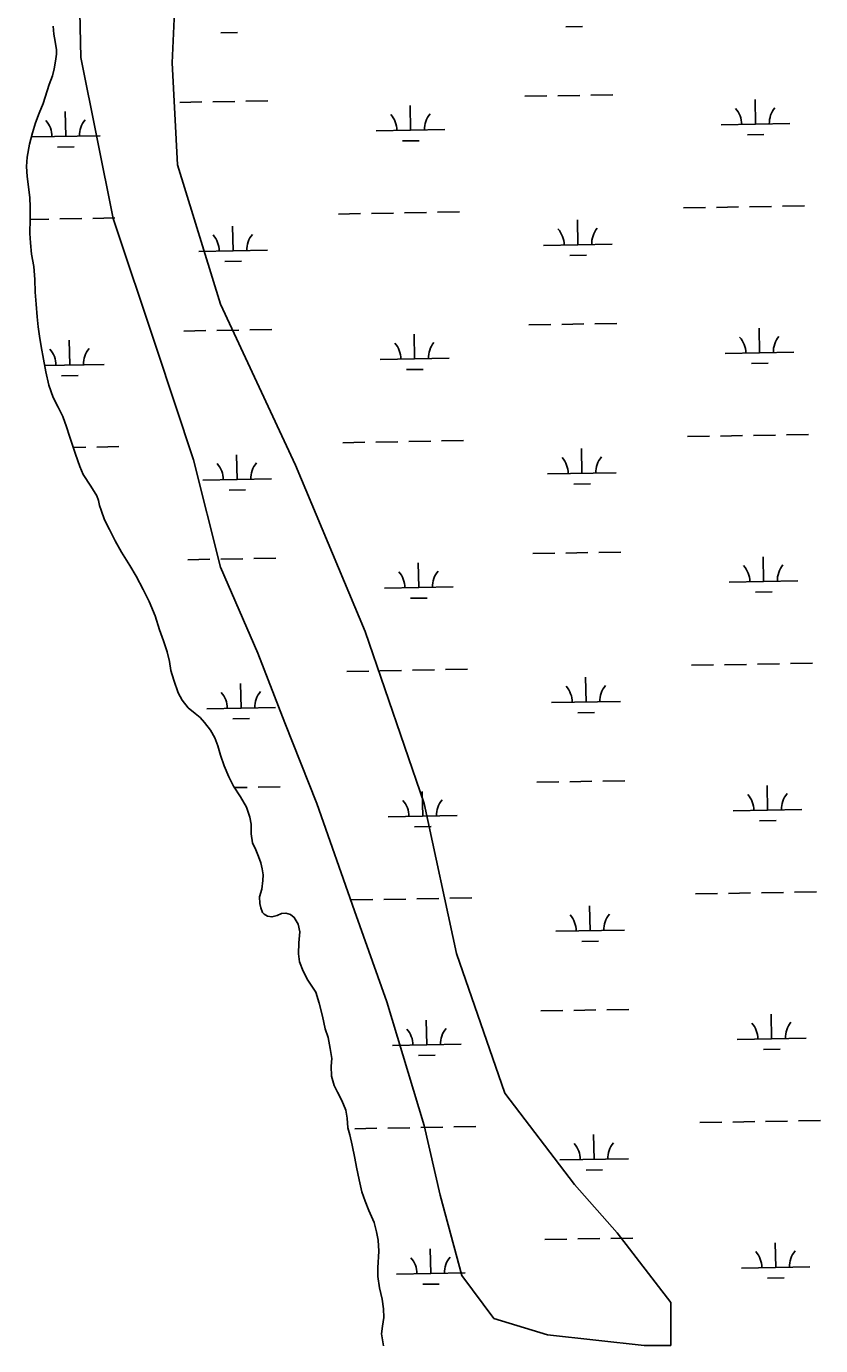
# Model space of a CAD drawing. Extents: x 3903937 to 3942190, y 260677 to 286651.
# Drawn here: x 3915289 to 3916445, y 274746 to 276665 of the extents above; entities that cross this region are included whole.
import ezdxf

# ---------------------------------------------------------------- set-up
doc = ezdxf.new("R2010")
doc.units = 0
for name, color, linetype in [('V-SITE-VEGE', 7, 'Continuous'), ('V-TOPO-SHOR', 7, 'Continuous'), ('V-WETL-SWMP', 7, 'Continuous')]:
    doc.layers.add(name, color=color, linetype=linetype)

msp = doc.modelspace()

# ---------------------------------------------------------------- linework, layer by layer
at = {"layer": 'V-SITE-VEGE'}
for p, q in [((3915368.9, 276620.2), (3915361.1, 276979.4)), ((3915509.4, 276776.4), (3915501.6, 276612.4)), ((3915415.7, 276386), (3915368.9, 276620.2)), ((3915501.6, 276612.4), (3915509.4, 276464.1)), ((3915509.4, 276464.1), (3915571.8, 276261.1)), ((3915478.2, 276198.7), (3915415.7, 276386)), ((3915571.8, 276261.1), (3915681, 276026.9)), ((3915532.8, 276034.7), (3915478.2, 276198.7)), ((3915571.8, 275878.6), (3915532.8, 276034.7)), ((3915681, 276026.9), (3915782.5, 275784.9)), ((3915626.4, 275753.7), (3915571.8, 275878.6)), ((3915782.5, 275784.9), (3915868.3, 275535.1)), ((3915665.4, 275652.2), (3915626.4, 275753.7)), ((3915712.2, 275535.1), (3915665.4, 275652.2)), ((3915766.9, 275378.9), (3915712.2, 275535.1)), ((3915868.3, 275535.1), (3915915.1, 275316.5)), ((3915813.7, 275246.2), (3915766.9, 275378.9)), ((3915915.1, 275316.5), (3915985.4, 275113.5)), ((3915868.3, 275066.7), (3915813.7, 275246.2)), ((3915985.4, 275113.5), (3916086.8, 274980.8)), ((3915891.7, 274965.2), (3915868.3, 275066.7)), ((3916086.8, 274980.8), (3916149.2, 274910.5)), ((3915922.9, 274848.1), (3915891.7, 274965.2)), ((3916149.2, 274910.5), (3916227.2, 274809)), ((3915969.7, 274785.6), (3915922.9, 274848.1)), ((3916227.2, 274809), (3916227.2, 274746.6)), ((3916047.8, 274762.2), (3915969.7, 274785.6)), ((3916188.2, 274746.6), (3916047.8, 274762.2)), ((3916227.2, 274746.6), (3916188.2, 274746.6))]:
    msp.add_line(p, q, dxfattribs=at)
at = {"layer": 'V-TOPO-SHOR'}
for points in [[(3915328.3, 276665.5), (3915329.6, 276653.9), (3915331.3, 276643.1), (3915333.5, 276631.1), (3915333.5, 276625.1), (3915332, 276614.7), (3915329.7, 276603.5), (3915327.4, 276593.5), (3915322.7, 276580.6), (3915313.8, 276552.9), (3915308.3, 276539.2), (3915302.9, 276525.2), (3915298.2, 276510.3), (3915294, 276494.2), (3915290.6, 276475), (3915289.5, 276461.4), (3915290.8, 276447), (3915294.3, 276416.6), (3915294.9, 276402.2), (3915295, 276385.4), (3915294.4, 276364.2), (3915295.4, 276350.6), (3915297.1, 276334.2), (3915300.1, 276315.8), (3915301.9, 276297), (3915302.5, 276278.6), (3915303.9, 276261), (3915305.2, 276242.6), (3915306.6, 276228.2), (3915308.7, 276214.6), (3915310.9, 276199.8), (3915314.2, 276181), (3915317.6, 276162.6), (3915322.2, 276143.5), (3915328.4, 276125.5), (3915335.7, 276111.6), (3915342.3, 276098), (3915348, 276082.9), (3915352.2, 276069.3), (3915355.9, 276057.7), (3915360.8, 276043), (3915367.4, 276025), (3915371.9, 276013.5), (3915383.3, 275996.7), (3915391.8, 275982.4), (3915394.3, 275975.6), (3915396, 275968.4), (3915398.5, 275961.7), (3915403, 275947.7), (3915410.3, 275933.4), (3915418.5, 275917), (3915427.9, 275900.3), (3915440.1, 275881.2), (3915449.4, 275865.7), (3915459.6, 275846.2), (3915468.2, 275828.7), (3915476.8, 275807.9)], [(3915476.8, 275807.9), (3915483.4, 275787.6), (3915488.8, 275771.6), (3915494.5, 275755.3), (3915497.9, 275741.3), (3915499.6, 275728.5), (3915503.8, 275714.5), (3915510.3, 275695.8), (3915516, 275685), (3915525, 275673.9), (3915535.1, 275666), (3915542.3, 275660), (3915548.8, 275652.5), (3915557.3, 275641.4), (3915563.8, 275630.6), (3915567.9, 275618.7), (3915572.1, 275605.1), (3915577.4, 275589.9), (3915584, 275573.6), (3915590.9, 275560), (3915601.1, 275544.5), (3915609.6, 275529.4), (3915614.6, 275515), (3915616.3, 275504.7), (3915616.4, 275490.6), (3915618.6, 275477.5), (3915623.1, 275467.5), (3915627.2, 275457.9), (3915630.4, 275448.8), (3915632.5, 275440), (3915633.8, 275431.2), (3915633.5, 275422.8), (3915632, 275410.3), (3915628.9, 275399.1), (3915629, 275389.5), (3915630.7, 275383.1), (3915633.2, 275376.3), (3915635.6, 275373.9), (3915640.4, 275370.8), (3915646.8, 275370), (3915654.4, 275372.1), (3915660.8, 275375), (3915666.8, 275375.5), (3915674, 275373.5), (3915679.3, 275369.2), (3915685, 275359.2), (3915687.5, 275348.4), (3915686, 275332.4), (3915685.4, 275316), (3915686.7, 275304.4), (3915692, 275290.8), (3915699, 275278.1), (3915710.8, 275260.2), (3915715.3, 275244.6), (3915720.3, 275225.5), (3915724.1, 275207.1), (3915728.6, 275194.3), (3915731.6, 275178.7), (3915733.7, 275163.9), (3915733, 275152.7), (3915733.6, 275138.3), (3915737.3, 275124.7), (3915742.2, 275114.8), (3915748.3, 275102.8), (3915754.5, 275088.9), (3915756.2, 275077.3), (3915757.1, 275063.3), (3915760, 275052.9), (3915763.4, 275038.1), (3915767.6, 275019), (3915769.7, 275005.8), (3915773.9, 274987.4), (3915777.6, 274969.8), (3915782.6, 274956.3), (3915787.9, 274942.7), (3915795.7, 274925.2), (3915799, 274911.6), (3915801.1, 274899.6), (3915802.1, 274883.6), (3915800.7, 274859.6), (3915800.9, 274846.8), (3915803.4, 274830.4), (3915807.2, 274814), (3915809.3, 274799.6), (3915809.5, 274787.2), (3915807.6, 274774.8), (3915806.1, 274763.2), (3915809.1, 274746)]]:
    msp.add_lwpolyline(points, dxfattribs=at)
at = {"layer": 'V-WETL-SWMP'}
for p, q in [((3915329.6, 276653.9), (3915328.3, 276665.5)), ((3915331.3, 276643.1), (3915329.6, 276653.9)), ((3915572.6, 276655.9), (3915596.6, 276656.3)), ((3916074.4, 276664.7), (3916098.4, 276665.1)), ((3915333.5, 276631.1), (3915331.3, 276643.1)), ((3915333.5, 276625.1), (3915333.5, 276631.1)), ((3915329.7, 276603.5), (3915332, 276614.7)), ((3915332, 276614.7), (3915333.5, 276625.1)), ((3915322.7, 276580.6), (3915327.4, 276593.5)), ((3915327.4, 276593.5), (3915329.7, 276603.5)), ((3915313.8, 276552.9), (3915322.7, 276580.6)), ((3915308.3, 276539.2), (3915313.8, 276552.9)), ((3915512.9, 276554.8), (3915544.9, 276555.4)), ((3915560.9, 276555.6), (3915592.9, 276556.2)), ((3915608.9, 276556.5), (3915640.9, 276557)), ((3916014.8, 276563.6), (3916046.8, 276564.2)), ((3916062.8, 276564.5), (3916094.8, 276565)), ((3916110.8, 276565.3), (3916142.7, 276565.9)), ((3916350.4, 276523.1), (3916349.7, 276559.1)), ((3915302.9, 276525.2), (3915308.3, 276539.2)), ((3915346.7, 276505.4), (3915346.1, 276541.4)), ((3915848.5, 276514.3), (3915847.9, 276550.3)), ((3915298.2, 276510.3), (3915302.9, 276525.2)), ((3915798.6, 276513.4), (3915898.5, 276515.1)), ((3916300.4, 276522.2), (3916400.4, 276524)), ((3915294, 276494.2), (3915298.2, 276510.3)), ((3915296.7, 276504.6), (3915396.7, 276506.3)), ((3915836.8, 276498.6), (3915860.8, 276499)), ((3916338.7, 276507.5), (3916362.6, 276507.9)), ((3915290.6, 276475), (3915294, 276494.2)), ((3915335, 276489.8), (3915359, 276490.2)), ((3915289.5, 276461.4), (3915290.6, 276475)), ((3915290.8, 276447), (3915289.5, 276461.4)), ((3915294.3, 276416.6), (3915290.8, 276447)), ((3915294.9, 276402.2), (3915294.3, 276416.6)), ((3915295, 276385.4), (3915294.9, 276402.2)), ((3916245.7, 276401.2), (3916277.7, 276401.7)), ((3916293.7, 276402), (3916325.6, 276402.6)), ((3916341.6, 276402.9), (3916373.6, 276403.4)), ((3916389.6, 276403.7), (3916421.6, 276404.3)), ((3915294.4, 276364.2), (3915295, 276385.4)), ((3915295, 276384.4), (3915322, 276384.9)), ((3915338, 276385.2), (3915370, 276385.8)), ((3915386, 276386), (3915418, 276386.6)), ((3915743.8, 276392.3), (3915775.8, 276392.9)), ((3915791.8, 276393.2), (3915823.8, 276393.7)), ((3915839.8, 276394), (3915871.8, 276394.6)), ((3915887.8, 276394.9), (3915919.8, 276395.4)), ((3916092, 276347.7), (3916091.4, 276383.7)), ((3915295.4, 276350.6), (3915294.4, 276364.2)), ((3915590.2, 276338.9), (3915589.5, 276374.9)), ((3915297.1, 276334.2), (3915295.4, 276350.6)), ((3916042, 276346.8), (3916142, 276348.6)), ((3915300.1, 276315.8), (3915297.1, 276334.2)), ((3915540.2, 276338), (3915640.1, 276339.8)), ((3915578.4, 276323.2), (3915602.4, 276323.7)), ((3916080.3, 276332.1), (3916104.3, 276332.5)), ((3915301.9, 276297), (3915300.1, 276315.8)), ((3915302.5, 276278.6), (3915301.9, 276297)), ((3915303.9, 276261), (3915302.5, 276278.6)), ((3915305.2, 276242.6), (3915303.9, 276261)), ((3915306.6, 276228.2), (3915305.2, 276242.6)), ((3915308.7, 276214.6), (3915306.6, 276228.2)), ((3916020.6, 276231), (3916052.6, 276231.6)), ((3916068.6, 276231.9), (3916100.6, 276232.4)), ((3916116.6, 276232.7), (3916148.6, 276233.3)), ((3915310.9, 276199.8), (3915308.7, 276214.6)), ((3915352.6, 276172.8), (3915351.9, 276208.8)), ((3915518.8, 276222.2), (3915550.8, 276222.7)), ((3915566.8, 276223), (3915598.8, 276223.6)), ((3915614.8, 276223.9), (3915646.8, 276224.4)), ((3915854.4, 276181.6), (3915853.8, 276217.6)), ((3916356.2, 276190.5), (3916355.6, 276226.5)), ((3915314.2, 276181), (3915310.9, 276199.8)), ((3916306.2, 276189.6), (3916406.2, 276191.4)), ((3915317.6, 276162.6), (3915314.2, 276181)), ((3915315.9, 276172.2), (3915402.6, 276173.7)), ((3915804.4, 276180.8), (3915904.4, 276182.5)), ((3916344.5, 276174.8), (3916368.5, 276175.3)), ((3915322.2, 276143.5), (3915317.6, 276162.6)), ((3915340.8, 276157.2), (3915364.8, 276157.6)), ((3915842.7, 276166), (3915866.7, 276166.4)), ((3915328.4, 276125.5), (3915322.2, 276143.5)), ((3915335.7, 276111.6), (3915328.4, 276125.5)), ((3915342.3, 276098), (3915335.7, 276111.6)), ((3915348, 276082.9), (3915342.3, 276098)), ((3915352.2, 276069.3), (3915348, 276082.9)), ((3915355.9, 276057.7), (3915352.2, 276069.3)), ((3915360.8, 276043), (3915355.9, 276057.7)), ((3915391.8, 276053.4), (3915423.8, 276054)), ((3915749.7, 276059.7), (3915781.7, 276060.3)), ((3915797.7, 276060.6), (3915829.7, 276061.1)), ((3915845.7, 276061.4), (3915877.7, 276062)), ((3915893.7, 276062.2), (3915925.7, 276062.8)), ((3916251.5, 276068.5), (3916283.5, 276069.1)), ((3916299.5, 276069.4), (3916331.5, 276070)), ((3916347.5, 276070.2), (3916379.5, 276070.8)), ((3916395.5, 276071.1), (3916427.5, 276071.6)), ((3915357.5, 276052.8), (3915375.8, 276053.1)), ((3915367.4, 276025), (3915360.8, 276043)), ((3915596, 276006.3), (3915595.4, 276042.2)), ((3916097.8, 276015.1), (3916097.2, 276051.1)), ((3915371.9, 276013.4), (3915367.4, 276025)), ((3916047.8, 276014.2), (3916147.8, 276016)), ((3915383.3, 275996.7), (3915371.9, 276013.4)), ((3915391.8, 275982.4), (3915383.3, 275996.7)), ((3915546, 276005.4), (3915646, 276007.1)), ((3916086.1, 275999.4), (3916110.1, 275999.9)), ((3915394.3, 275975.6), (3915391.8, 275982.4)), ((3915584.3, 275990.6), (3915608.3, 275991)), ((3915396, 275968.4), (3915394.3, 275975.6)), ((3915398.5, 275961.7), (3915396, 275968.4)), ((3915403, 275947.7), (3915398.5, 275961.7)), ((3915410.3, 275933.4), (3915403, 275947.7)), ((3915418.5, 275917), (3915410.3, 275933.4)), ((3915427.9, 275900.3), (3915418.5, 275917)), ((3915440.1, 275881.2), (3915427.9, 275900.3)), ((3916122.5, 275900.1), (3916154.5, 275900.6)), ((3915449.4, 275865.7), (3915440.1, 275881.2)), ((3915524.6, 275889.5), (3915556.6, 275890.1)), ((3915572.6, 275890.4), (3915604.6, 275891)), ((3915620.6, 275891.2), (3915652.6, 275891.8)), ((3915860.3, 275849), (3915859.6, 275885)), ((3916026.5, 275898.4), (3916058.5, 275898.9)), ((3916074.5, 275899.2), (3916106.5, 275899.8)), ((3916362.1, 275857.9), (3916361.5, 275893.8)), ((3915459.6, 275846.2), (3915449.4, 275865.7)), ((3915468.2, 275828.6), (3915459.6, 275846.2)), ((3915810.3, 275848.1), (3915910.2, 275849.9)), ((3916312.1, 275857), (3916412.1, 275858.7)), ((3915476.8, 275807.9), (3915468.2, 275828.6)), ((3915848.5, 275833.4), (3915872.5, 275833.8)), ((3916350.4, 275842.2), (3916374.4, 275842.6)), ((3915483.4, 275787.6), (3915476.8, 275807.9)), ((3915488.8, 275771.6), (3915483.4, 275787.6)), ((3915494.5, 275755.3), (3915488.8, 275771.6)), ((3915497.9, 275741.3), (3915494.5, 275755.3)), ((3915499.6, 275728.5), (3915497.9, 275741.3)), ((3915503.8, 275714.5), (3915499.6, 275728.5)), ((3915755.5, 275727.1), (3915787.5, 275727.6)), ((3915803.5, 275727.9), (3915835.5, 275728.5)), ((3915851.5, 275728.8), (3915883.5, 275729.3)), ((3915899.5, 275729.6), (3915931.5, 275730.2)), ((3916257.4, 275735.9), (3916289.4, 275736.5)), ((3916305.4, 275736.8), (3916337.4, 275737.3)), ((3916353.4, 275737.6), (3916385.4, 275738.2)), ((3916401.3, 275738.5), (3916433.3, 275739)), ((3915510.3, 275695.8), (3915503.8, 275714.5)), ((3915601.9, 275673.6), (3915601.2, 275709.6)), ((3916103.7, 275682.5), (3916103.1, 275718.5)), ((3915516.1, 275685), (3915510.3, 275695.8)), ((3915525, 275673.9), (3915516.1, 275685)), ((3915535.1, 275666), (3915525, 275673.9)), ((3915551.9, 275672.8), (3915651.9, 275674.5)), ((3916053.7, 275681.6), (3916153.7, 275683.3)), ((3915542.3, 275660), (3915535.1, 275666)), ((3915548.8, 275652.5), (3915542.3, 275660)), ((3915557.3, 275641.4), (3915548.8, 275652.5)), ((3915590.1, 275658), (3915614.1, 275658.4)), ((3916092, 275666.8), (3916116, 275667.2)), ((3915563.8, 275630.6), (3915557.3, 275641.4)), ((3915567.9, 275618.7), (3915563.8, 275630.6)), ((3915572.1, 275605.1), (3915567.9, 275618.7)), ((3915577.4, 275589.9), (3915572.1, 275605.1)), ((3915584, 275573.6), (3915577.4, 275589.9)), ((3915590.9, 275560), (3915584, 275573.6)), ((3915601.1, 275544.5), (3915590.9, 275560)), ((3915592.3, 275558), (3915610.5, 275558.3)), ((3915626.5, 275558.6), (3915658.5, 275559.2)), ((3916032.3, 275565.8), (3916064.3, 275566.3)), ((3916080.3, 275566.6), (3916112.3, 275567.2)), ((3916128.3, 275567.4), (3916160.3, 275568)), ((3916367.9, 275525.2), (3916367.3, 275561.2)), ((3915609.6, 275529.4), (3915601.1, 275544.5)), ((3915866.1, 275516.4), (3915865.5, 275552.4)), ((3915614.6, 275515), (3915609.6, 275529.4)), ((3915816.1, 275515.5), (3915916.1, 275517.3)), ((3916317.9, 275524.3), (3916417.9, 275526.1)), ((3915616.3, 275504.7), (3915614.6, 275515)), ((3915616.4, 275490.6), (3915616.3, 275504.7)), ((3915854.4, 275500.8), (3915878.4, 275501.2)), ((3916356.2, 275509.6), (3916380.2, 275510)), ((3915618.6, 275477.5), (3915616.4, 275490.6)), ((3915623.1, 275467.5), (3915618.6, 275477.5)), ((3915627.2, 275457.9), (3915623.1, 275467.5)), ((3915630.4, 275448.8), (3915627.2, 275457.9)), ((3915632.5, 275440), (3915630.4, 275448.8)), ((3915633.8, 275431.2), (3915632.5, 275440)), ((3915632, 275410.3), (3915633.5, 275422.8)), ((3915633.5, 275422.8), (3915633.8, 275431.2)), ((3915628.9, 275399.1), (3915632, 275410.3)), ((3916263.2, 275403.3), (3916295.2, 275403.9)), ((3916311.2, 275404.1), (3916343.2, 275404.7)), ((3916359.2, 275405), (3916391.2, 275405.5)), ((3916407.2, 275405.8), (3916439.2, 275406.4)), ((3915629, 275389.5), (3915628.9, 275399.1)), ((3915630.7, 275383.1), (3915629, 275389.5)), ((3915633.2, 275376.3), (3915630.7, 275383.1)), ((3915761.4, 275394.5), (3915793.4, 275395)), ((3915809.4, 275395.3), (3915841.4, 275395.9)), ((3915857.4, 275396.2), (3915889.4, 275396.7)), ((3915905.4, 275397), (3915937.4, 275397.6)), ((3916109.6, 275349.8), (3916108.9, 275385.8)), ((3915635.6, 275373.9), (3915633.2, 275376.3)), ((3915640.4, 275370.8), (3915635.6, 275373.9)), ((3915646.8, 275370), (3915640.4, 275370.8)), ((3915654.4, 275372.1), (3915646.8, 275370)), ((3915660.8, 275375), (3915654.4, 275372.1)), ((3915666.8, 275375.5), (3915660.8, 275375)), ((3915674, 275373.5), (3915666.8, 275375.5)), ((3915679.3, 275369.2), (3915674, 275373.5)), ((3915685, 275359.2), (3915679.3, 275369.2)), ((3915687.5, 275348.4), (3915685, 275359.2)), ((3915686, 275332.4), (3915687.5, 275348.4)), ((3916059.6, 275349), (3916159.5, 275350.7)), ((3915685.4, 275316), (3915686, 275332.4)), ((3916097.8, 275334.2), (3916121.8, 275334.6)), ((3915686.7, 275304.4), (3915685.4, 275316)), ((3915692, 275290.8), (3915686.7, 275304.4)), ((3915699, 275278.1), (3915692, 275290.8)), ((3915710.8, 275260.2), (3915699, 275278.1)), ((3915715.3, 275244.6), (3915710.8, 275260.2)), ((3915720.3, 275225.5), (3915715.3, 275244.6)), ((3916038.2, 275233.1), (3916070.2, 275233.7)), ((3916086.2, 275234), (3916118.2, 275234.5)), ((3916134.2, 275234.8), (3916166.2, 275235.4)), ((3915724.1, 275207.1), (3915720.3, 275225.5)), ((3915872, 275183.8), (3915871.3, 275219.8)), ((3916373.8, 275192.6), (3916373.2, 275228.6)), ((3915728.6, 275194.3), (3915724.1, 275207.1)), ((3915731.6, 275178.7), (3915728.6, 275194.3)), ((3916323.8, 275191.7), (3916423.8, 275193.5)), ((3915733.7, 275163.9), (3915731.6, 275178.7)), ((3915822, 275182.9), (3915922, 275184.7)), ((3916362.1, 275177), (3916386.1, 275177.4)), ((3915733, 275152.7), (3915733.7, 275163.9)), ((3915733.6, 275138.3), (3915733, 275152.7)), ((3915860.2, 275168.1), (3915884.2, 275168.6)), ((3915737.3, 275124.7), (3915733.6, 275138.3)), ((3915742.2, 275114.8), (3915737.3, 275124.7)), ((3915748.3, 275102.8), (3915742.2, 275114.8)), ((3915754.5, 275088.9), (3915748.3, 275102.8)), ((3915756.2, 275077.3), (3915754.5, 275088.9)), ((3915757.1, 275063.3), (3915756.2, 275077.3)), ((3915760, 275052.9), (3915757.1, 275063.3)), ((3915767.3, 275061.8), (3915799.2, 275062.4)), ((3915815.2, 275062.7), (3915847.2, 275063.2)), ((3915863.2, 275063.5), (3915895.2, 275064.1)), ((3915911.2, 275064.4), (3915943.2, 275064.9)), ((3916269.1, 275070.7), (3916301.1, 275071.2)), ((3916317.1, 275071.5), (3916349.1, 275072.1)), ((3916365.1, 275072.4), (3916397.1, 275072.9)), ((3916413.1, 275073.2), (3916445.1, 275073.8)), ((3915763.4, 275038.1), (3915760, 275052.9)), ((3915767.6, 275019), (3915763.4, 275038.1)), ((3916115.4, 275017.2), (3916114.8, 275053.2)), ((3915769.7, 275005.8), (3915767.6, 275019)), ((3916065.4, 275016.3), (3916165.4, 275018.1)), ((3915773.9, 274987.4), (3915769.7, 275005.8)), ((3916103.7, 275001.6), (3916127.7, 275002)), ((3915777.6, 274969.8), (3915773.9, 274987.4)), ((3915782.6, 274956.3), (3915777.6, 274969.8)), ((3915787.9, 274942.7), (3915782.6, 274956.3)), ((3915795.7, 274925.2), (3915787.9, 274942.7)), ((3915799, 274911.6), (3915795.7, 274925.2)), ((3915801.1, 274899.6), (3915799, 274911.6)), ((3916140, 274902.2), (3916172, 274902.8)), ((3915800.7, 274859.6), (3915802.1, 274883.6)), ((3915802.1, 274883.6), (3915801.1, 274899.6)), ((3915877.8, 274851.1), (3915877.2, 274887.1)), ((3916044, 274900.5), (3916076, 274901.1)), ((3916092, 274901.4), (3916124, 274901.9)), ((3916379.7, 274860), (3916379, 274896)), ((3915800.9, 274846.8), (3915800.7, 274859.6)), ((3915803.4, 274830.4), (3915800.9, 274846.8)), ((3915827.8, 274850.3), (3915927.8, 274852)), ((3916329.7, 274859.1), (3916429.6, 274860.9)), ((3915807.2, 274814), (3915803.4, 274830.4)), ((3915866.1, 274835.5), (3915890.1, 274835.9)), ((3916367.9, 274844.3), (3916391.9, 274844.8)), ((3915809.3, 274799.6), (3915807.2, 274814)), ((3915809.5, 274787.2), (3915809.3, 274799.6)), ((3915806.1, 274763.2), (3915807.6, 274774.8)), ((3915807.6, 274774.8), (3915809.5, 274787.2)), ((3915809.1, 274746), (3915806.1, 274763.2))]:
    msp.add_line(p, q, dxfattribs=at)
for centre, start, end in [((3915793.3, 276513.8), 0.2366, 41.7802), ((3915903.8, 276515.7), 140.2366, 181.7802), ((3916295.1, 276522.6), 0.2366, 41.7802), ((3916405.6, 276524.5), 140.2366, 181.7802), ((3915291.5, 276504.9), 0.2366, 41.7802), ((3915401.9, 276506.9), 140.2366, 181.7802), ((3915534.9, 276338.4), 0.2366, 41.7802), ((3915645.4, 276340.3), 140.2366, 181.7802), ((3916036.7, 276347.2), 0.2366, 41.7802), ((3916147.2, 276349.2), 140.2366, 181.7802), ((3916301, 276190), 0.2366, 41.7802), ((3916411.5, 276191.9), 140.2366, 181.7802), ((3915297.3, 276172.3), 0.2366, 41.7802), ((3915407.8, 276174.3), 140.2366, 181.7802), ((3915799.2, 276181.1), 0.2366, 41.7802), ((3915909.6, 276183.1), 140.2366, 181.7802), ((3916042.6, 276014.6), 0.2366, 41.7802), ((3916153.1, 276016.5), 140.2366, 181.7802), ((3915540.8, 276005.8), 0.2366, 41.7802), ((3915651.2, 276007.7), 140.2366, 181.7802), ((3916417.3, 275859.3), 140.2366, 181.7802), ((3915805, 275848.5), 0.2366, 41.7802), ((3915915.5, 275850.5), 140.2366, 181.7802), ((3916306.8, 275857.4), 0.2366, 41.7802), ((3915546.6, 275673.1), 0.2366, 41.7802), ((3915657.1, 275675.1), 140.2366, 181.7802), ((3916048.5, 275682), 0.2366, 41.7802), ((3916158.9, 275683.9), 140.2366, 181.7802), ((3915810.9, 275515.9), 0.2366, 41.7802), ((3915921.3, 275517.8), 140.2366, 181.7802), ((3916312.7, 275524.7), 0.2366, 41.7802), ((3916423.2, 275526.7), 140.2366, 181.7802), ((3916054.3, 275349.3), 0.2366, 41.7802), ((3916164.8, 275351.3), 140.2366, 181.7802), ((3916318.6, 275192.1), 0.2366, 41.7802), ((3916429, 275194.1), 140.2366, 181.7802), ((3915816.7, 275183.3), 0.2366, 41.7802), ((3915927.2, 275185.2), 140.2366, 181.7802), ((3916060.2, 275016.7), 0.2366, 41.7802), ((3916170.6, 275018.7), 140.2366, 181.7802), ((3916434.9, 274861.4), 140.2366, 181.7802), ((3915822.6, 274850.7), 0.2366, 41.7802), ((3915933, 274852.6), 140.2366, 181.7802), ((3916324.4, 274859.5), 0.2366, 41.7802)]:
    msp.add_arc(centre, 35.2, start, end, dxfattribs=at)

doc.saveas('drawing.dxf')
